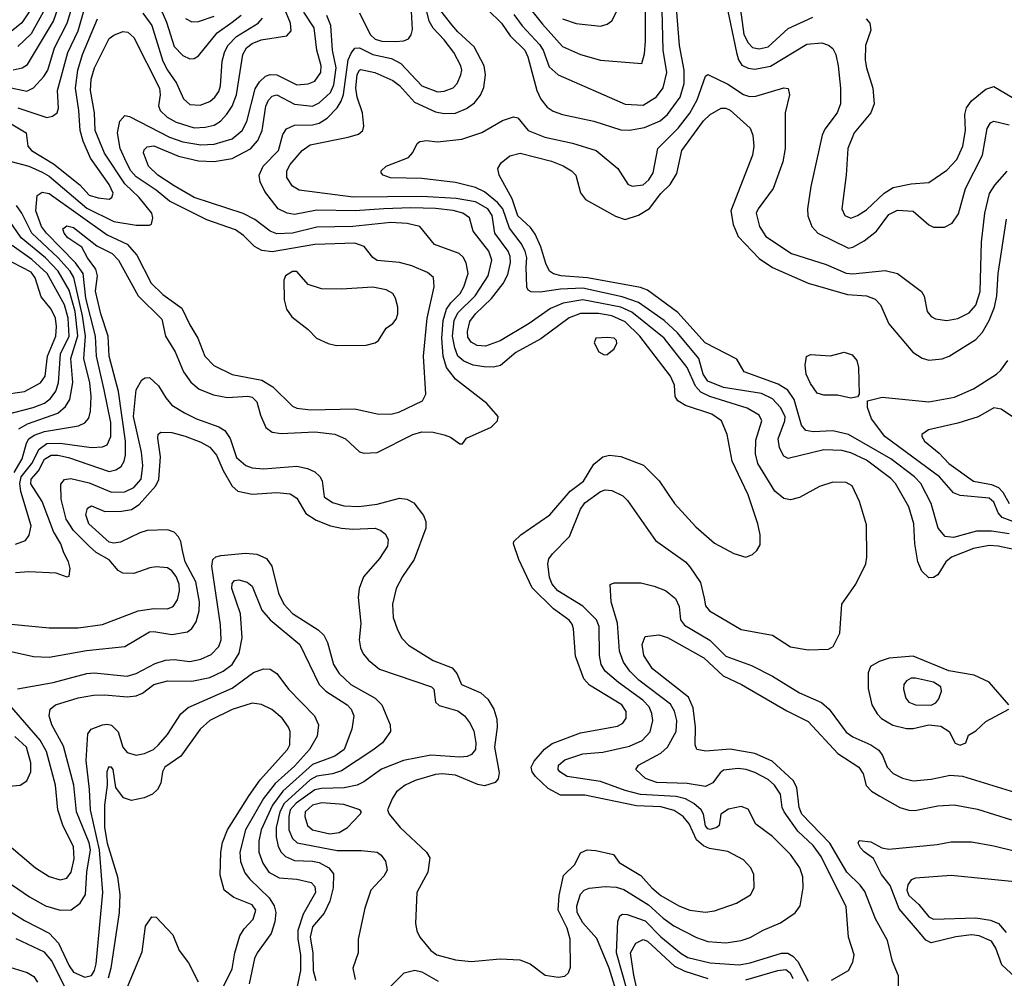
# Model space of a CAD drawing. Extents: x 997028 to 1115134, y 536408 to 618974.
# Tile 312 of 473: x 1033284 to 1037693, y 598770 to 603061. Entities that reach past the tile are written whole.
import ezdxf

# ---------------------------------------------------------------- set-up
doc = ezdxf.new("R2010")
doc.units = 0

msp = doc.modelspace()

# ---------------------------------------------------------------- linework, layer by layer
at = {"layer": '0CON10XD'}
for points in [[(1033255, 602836.1), (1033295, 602845.9), (1033319.2, 602860.8), (1033435.3, 603054.7), (1033521.6, 603305)], [(1033225, 602761.3), (1033315, 602741.2), (1033345, 602756.6), (1033392.5, 602807.5), (1033409.8, 602835), (1033439.3, 602935), (1033496.4, 603045), (1033547.4, 603212.6)], [(1035743.4, 601726.6), (1035617, 601633), (1035505, 601571.6), (1035436.1, 601513.9), (1035405, 601506.4), (1035363.2, 601506.8), (1035315, 601514.8), (1035273.1, 601533.1), (1035245.7, 601555.7), (1035231.7, 601591.7), (1035222.4, 601645), (1035229.3, 601715), (1035245, 601748.7), (1035323, 601825), (1035381.6, 601915), (1035397.1, 601985), (1035384.8, 602024.8), (1035314.4, 602115), (1035297.1, 602175), (1035268.6, 602195), (1035225, 602206.9), (1035145, 602215.7), (1035035, 602219.2), (1034915, 602214.6), (1034785.8, 602205.8), (1034615, 602208.5), (1034515, 602189.5), (1034482, 602195), (1034441.5, 602215), (1034382, 602292), (1034360.4, 602335), (1034356.1, 602365), (1034374.7, 602405), (1034442.6, 602475), (1034462.4, 602547.6), (1034477.7, 602572.2), (1034515, 602588.4), (1034595, 602590.6), (1034625, 602598.5), (1034659.9, 602620.1), (1034705, 602666), (1034723.7, 602696.3), (1034733.5, 602726.5), (1034755, 602881.1), (1034768, 602912), (1034785, 602933.5), (1034805, 602935.4), (1034865.7, 602905.7), (1034947.9, 602887.9), (1034989.7, 602865), (1035085, 602765.8), (1035155, 602738.8), (1035185, 602741.6), (1035225, 602756.2), (1035242.9, 602775), (1035259.7, 602815), (1035263.5, 602835), (1035259.2, 602855), (1035227.3, 602915), (1035185, 602971.6), (1035135, 603022.8), (1035116.7, 603055), (1035079.3, 603209.3)], [(1035511.4, 603185), (1035625, 603041.2), (1035715, 602941.6), (1035795, 602905.3), (1035885, 602880), (1036068.8, 602865), (1036082.1, 602907.9), (1036086.2, 602965), (1036085.6, 603115)], [(1033341.3, 603118.7), (1033292.7, 603047.3), (1033221.6, 602988.4)], [(1033275, 602666), (1033405, 602623.9), (1033431.2, 602628.8), (1033451.9, 602645), (1033457.7, 602665), (1033453.7, 602745), (1033499.5, 602915), (1033545, 603011.2), (1033585, 603147.7)], [(1033895, 603157.9), (1033940.7, 603050.7), (1033975, 602941.1), (1034015, 602900.4), (1034045, 602885.4), (1034065, 602887.3), (1034085, 602899.5), (1034168.3, 603001.7), (1034235, 603050.5), (1034275, 603081.1)], [(1034805, 603091.4), (1034853.2, 602995), (1034875, 602973.3), (1034905, 602964.5), (1034966.7, 602963.3), (1035003.8, 602966.2), (1035025, 602975.5), (1035036.8, 602993.2), (1035042, 603018), (1035037.3, 603125)], [(1035379.4, 603105), (1035440.5, 603045), (1035479.6, 602989.6), (1035545, 602924.7), (1035559, 602895), (1035599.3, 602745), (1035617.7, 602705), (1035645, 602669.5), (1035672, 602652), (1035715, 602636.1), (1035855, 602607.1), (1035975, 602568.7), (1036015, 602566.7), (1036082, 602578), (1036151, 602609), (1036185, 602637.2), (1036241.1, 602715), (1036259.6, 602775), (1036259.2, 602835), (1036238.4, 602945), (1036221.6, 603151.6)], [(1036446.8, 603135), (1036492.9, 602915), (1036501.8, 602881.8), (1036517.9, 602857.9), (1036545, 602843.5), (1036575, 602840.3), (1036645, 602853.9), (1036807.7, 602952.3), (1036875, 602957.3), (1036905, 602947.9), (1036925, 602931.9), (1036938.8, 602905), (1036949.2, 602855), (1036959.1, 602755), (1036959.1, 602685), (1036944.5, 602645), (1036888.5, 602571.5), (1036876.9, 602545), (1036825.9, 602314.1), (1036811.2, 602215), (1036813.1, 602183.1), (1036831.1, 602135), (1036857.8, 602105), (1036995, 602039.2), (1037015, 602042.5), (1037065, 602070.8), (1037120.4, 602115), (1037175, 602188.5), (1037215, 602208.2), (1037285, 602203.9), (1037355, 602143.1), (1037375, 602133.1), (1037425, 602132.9), (1037459.1, 602150.9), (1037488, 602192), (1037519.2, 602305), (1037595.5, 602454.5), (1037615.2, 602574.8), (1037631.2, 602598.8), (1037645, 602606.8), (1037715, 602590)], [(1033265, 600714), (1033309.5, 600730.5), (1033326.8, 600753.2), (1033335.2, 600795), (1033289, 600949), (1033284.1, 600985), (1033290.9, 601015), (1033338.1, 601075), (1033371.3, 601138.7), (1033405, 601163.8), (1033465.6, 601165.6), (1033605, 601146.1), (1033655, 601150), (1033675, 601158.8), (1033691.7, 601195), (1033691.9, 601258.1), (1033662.7, 601405), (1033627.4, 601555), (1033623, 601645), (1033579.2, 601815), (1033567.7, 601925), (1033533.3, 601973.3), (1033403.1, 602105), (1033380.8, 602135), (1033355.7, 602205), (1033362.1, 602275), (1033385, 602289.7), (1033415, 602283.5), (1033675, 602098.8), (1033765.7, 602055.7), (1033807.8, 602007.8), (1033871.9, 601881.9), (1033925, 601830.9), (1034010, 601770), (1034045, 601695.6), (1034082.1, 601635), (1034113.2, 601555), (1034153.6, 601513.6), (1034235, 601472.4), (1034368.1, 601448.1), (1034417.2, 601417.2), (1034505, 601331.2), (1034525, 601322.1), (1034585.3, 601315.3), (1034785, 601320), (1034885, 601297.1), (1034945, 601296.2), (1034982, 601305), (1035086.9, 601355), (1035102.7, 601385), (1035091.9, 601555), (1035108.1, 601725), (1035139.6, 601865), (1035137.2, 601907.2), (1035109.9, 601929.9), (1035039.1, 601959.1), (1034985, 601973.8), (1034885, 601983.1), (1034865, 601996.8), (1034825.9, 602045.9), (1034785, 602060.4), (1034605, 602055.6), (1034415, 602021.6), (1034368.2, 602028.2), (1034335.7, 602045.7), (1034286.2, 602095), (1034250.1, 602120.1), (1034121.1, 602165), (1033955, 602248.4), (1033895, 602297.8), (1033805, 602358.1), (1033781.5, 602385), (1033762, 602422), (1033733.9, 602485), (1033722, 602555), (1033732.5, 602607.5), (1033755, 602632.5), (1033775, 602628.1), (1033955, 602535.5), (1034015, 602515.2), (1034095, 602500.5), (1034155, 602503.7), (1034235, 602528.3), (1034280.6, 602565), (1034301, 602605), (1034338.5, 602751.5), (1034357, 602783), (1034385, 602808.4), (1034405, 602816.2), (1034435, 602814.8), (1034525, 602769.3), (1034576.1, 602773.9), (1034605, 602785.9), (1034632.3, 602825), (1034634.4, 602855), (1034614.4, 602925), (1034602.2, 603025), (1034555.6, 603095.6)], [(1033265, 600586.7), (1033325, 600590.8), (1033445, 600585.7), (1033495, 600567.5), (1033505, 600570), (1033510, 600605), (1033502.9, 600635), (1033481.5, 600675), (1033468.2, 600715), (1033435, 600770), (1033384.9, 600904.9), (1033333.6, 600983.6), (1033334.8, 601005), (1033367.7, 601042.3), (1033395, 601094), (1033425, 601111.9), (1033455, 601112.1), (1033501.8, 601101.8), (1033685, 601039.3), (1033714.3, 601045.7), (1033738.5, 601061.5), (1033751.8, 601085), (1033756.8, 601113.2), (1033757.1, 601175), (1033726.4, 601396.4), (1033684.8, 601555), (1033680.5, 601645), (1033647.5, 601745), (1033623.3, 601846.7), (1033632.7, 601915), (1033624.5, 601944.5), (1033587.3, 601995), (1033562.3, 602042.3), (1033498.7, 602085), (1033482.5, 602105), (1033477.1, 602125), (1033495, 602138.2), (1033525, 602131.2), (1033629, 602049), (1033698.4, 602015), (1033725.7, 601985), (1033813.7, 601825), (1033920.6, 601720.6), (1033937.1, 601645), (1033979.7, 601575), (1034017.5, 601485), (1034049.4, 601439.4), (1034087, 601407), (1034152, 601382), (1034215, 601370.8), (1034305, 601376.2), (1034325, 601371.2), (1034345, 601351.4), (1034361.7, 601291.7), (1034385.3, 601235.3), (1034415, 601215.5), (1034455, 601209.6), (1034605, 601216.6), (1034695, 601205.8), (1034741.9, 601185), (1034805, 601127.5), (1034825, 601121.4), (1034885, 601123.3), (1035044.3, 601205), (1035085, 601215.9), (1035134.6, 601214.6), (1035185, 601202.9), (1035212.7, 601192.7), (1035255, 601162.5), (1035267, 601163), (1035285, 601187.5), (1035395, 601236.7), (1035422.5, 601265), (1035426.7, 601285), (1035375, 601343.3), (1035235, 601451.5), (1035194.5, 601504.5), (1035179.5, 601555), (1035174.1, 601635), (1035180.6, 601715), (1035194.7, 601765.3), (1035215, 601794.3), (1035256.4, 601835), (1035272.7, 601865), (1035291.8, 601925), (1035282.5, 601972.5), (1035268.8, 601998.8), (1035251.1, 602015), (1035141.8, 602055), (1035074.8, 602134.8), (1035019.4, 602149.4), (1034945, 602154), (1034775, 602135.9), (1034615, 602132.9), (1034505, 602105.2), (1034435, 602102.7), (1034405, 602114.3), (1034336.9, 602166.9), (1034285, 602194.3), (1034065, 602265.6), (1033975, 602317.7), (1033901.6, 602365), (1033860.3, 602405), (1033838.4, 602465), (1033841.7, 602478.3), (1033855, 602491.6), (1033885, 602496.4), (1033995, 602449.6), (1034085, 602428.9), (1034155, 602426), (1034235, 602439.8), (1034316.5, 602483.5), (1034350.2, 602519.8), (1034370, 602565), (1034385.7, 602674.3), (1034398.4, 602701.6), (1034415, 602719.3), (1034435, 602725.3), (1034515, 602683.4), (1034595, 602673.8), (1034625, 602689.5), (1034674.8, 602735), (1034690.7, 602769.3), (1034700.4, 602845), (1034684.8, 602925.2), (1034677.1, 603035), (1034659.3, 603079.3)], [(1033388.8, 603095), (1033335, 602998.2), (1033275, 602941.4)], [(1033818.4, 602265), (1033755, 602326.5), (1033663.3, 602463.3), (1033621.6, 602565), (1033618.8, 602645), (1033600.2, 602745), (1033603.5, 602795), (1033618.1, 602845), (1033685, 602976.5), (1033705, 602991.8), (1033745, 603007.7), (1033767.5, 603005), (1033795, 602981.1), (1033909.8, 602755), (1033912.6, 602725), (1033905.3, 602675.3), (1033912.5, 602655), (1033943.9, 602625), (1033985, 602602.5), (1034065, 602577.2), (1034115, 602579.7), (1034155, 602589.4), (1034182.9, 602607.1), (1034211.7, 602638.3), (1034235.5, 602674.5), (1034254.7, 602724.7), (1034283.3, 602905), (1034299.3, 602935), (1034325, 602955.2), (1034365, 602970.5), (1034480.5, 602989.5), (1034498.9, 603011.1), (1034496.9, 603045), (1034467.7, 603115)], [(1033835, 603090), (1033875.6, 603035), (1033925.4, 602875.4), (1033945, 602836), (1033986.6, 602776.5), (1034017.1, 602707.1), (1034045, 602681.9), (1034091.2, 602678.8), (1034135, 602695.3), (1034157.8, 602715), (1034175, 602740.5), (1034182.6, 602765), (1034190.8, 602875), (1034200.6, 602915), (1034216.1, 602945), (1034254.6, 602985.4), (1034351.2, 603045), (1034371.6, 603068.4)], [(1034026.8, 603066.8), (1034055, 603051.8), (1034085, 603053.7), (1034155, 603077)], [(1036348, 600472), (1036355, 600437.5), (1036373.1, 600415), (1036515, 600330.9), (1036655, 600305.6), (1036735, 600254.4), (1036815, 600240), (1036905, 600243.8), (1036926.7, 600255), (1036956, 600315), (1036965.7, 600445), (1037028, 600535), (1037072, 600625), (1037077.5, 600655), (1037075, 600800), (1037044.2, 600905), (1037011.2, 600975), (1036985, 600990), (1036925, 600991.2), (1036865, 600972), (1036775, 600923.1), (1036735, 600912.5), (1036705, 600917.5), (1036665, 600951.4), (1036588.2, 601075), (1036578, 601118), (1036579.8, 601179.8), (1036606.1, 601265), (1036595, 601291.2), (1036541.7, 601321.7), (1036373.9, 601373.9), (1036333.5, 601393.5), (1036310.4, 601420.4), (1036272.9, 601505), (1036169.6, 601635), (1036025, 601751.4), (1035975.4, 601775), (1035805, 601807.8), (1035717.6, 601792.4), (1035661.2, 601768.8), (1035565, 601701), (1035435, 601624.2), (1035370.1, 601599.9), (1035332.4, 601602.4), (1035305, 601618.4), (1035290.6, 601640.6), (1035289, 601665), (1035299.4, 601710.6), (1035324.3, 601745), (1035397, 601813), (1035449, 601881), (1035469.9, 601920.1), (1035481.3, 601975), (1035480.6, 602000.6), (1035470.8, 602025), (1035411.5, 602105), (1035399.8, 602185), (1035380.2, 602215), (1035325, 602246), (1035238.8, 602261.2), (1035085, 602269.4), (1034777.5, 602267.5), (1034535, 602297.7), (1034505, 602315.5), (1034480.3, 602355), (1034480, 602385), (1034495, 602413.1), (1034548.8, 602475), (1034585, 602501.2), (1034754.8, 602535.2), (1034800.5, 602549.5), (1034820.6, 602565), (1034824.5, 602585), (1034818.2, 602645), (1034794.5, 602714.5), (1034789.3, 602755), (1034795, 602815.7), (1034804.7, 602835), (1034812, 602838), (1034873.8, 602825), (1034955, 602788.9), (1034985, 602766.9), (1035051.8, 602691.8), (1035145, 602649), (1035185, 602641.4), (1035235, 602642.2), (1035285, 602663.3), (1035320.7, 602689.3), (1035347.3, 602722.7), (1035362.5, 602757.5), (1035369.5, 602815), (1035364.2, 602855), (1035319.1, 602939.1), (1035245, 603006.5), (1035218.4, 603038.4), (1035159.4, 603115)], [(1035496.9, 603085), (1035533.1, 603033.1), (1035610.9, 602950.9), (1035627.4, 602925), (1035655, 602850.6), (1035695, 602813.9), (1035995, 602682.9), (1036075, 602677.9), (1036135, 602716.1), (1036165, 602755.6), (1036181.3, 602825), (1036164.4, 602925), (1036160.5, 603105)], [(1035715, 603064.7), (1035775, 603044), (1035885, 603032.5), (1035915, 603041.1), (1035934.6, 603055.4), (1035960.9, 603105)], [(1036511.1, 603105), (1036526.9, 602995), (1036545, 602956.9), (1036565, 602936.7), (1036595, 602930.3), (1036635, 602939.2), (1036725, 603021.6), (1036835, 603071.8)], [(1033245, 602594.8), (1033312.5, 602555), (1033320.9, 602495), (1033336.2, 602475), (1033435.6, 602415.6), (1033552.7, 602322.7), (1033595, 602276.2), (1033635, 602263.3), (1033685, 602257.2), (1033696.8, 602265), (1033702.6, 602285), (1033685, 602323.8), (1033601, 602441), (1033567.4, 602517.4), (1033554.2, 602565), (1033548.6, 602655), (1033533.2, 602755), (1033544.2, 602835), (1033565.1, 602904.9), (1033632.9, 603065)], [(1037073.3, 603065), (1037090.5, 603045), (1037094.5, 603015), (1037070.8, 602945), (1037070.1, 602880.1), (1037075.4, 602845), (1037103.8, 602755), (1037109.5, 602685), (1037094.5, 602645), (1037020, 602555), (1036992.2, 602485), (1036984.6, 602365), (1036964.6, 602215), (1036978.5, 602185), (1037005, 602173.4), (1037035.7, 602185), (1037075, 602209.6), (1037155, 602284), (1037195, 602310.4), (1037275, 602326.9), (1037355, 602332.7), (1037435, 602387.5), (1037479.3, 602435), (1037506.9, 602495), (1037518.9, 602565), (1037516.2, 602636.2), (1037523.6, 602666.4), (1037545, 602697.8), (1037609.6, 602750.4), (1037645, 602762.1), (1037910.9, 602605)], [(1037735, 600689.4), (1037665, 600705.2), (1037625, 600707.6), (1037555, 600694.8), (1037455.5, 600655), (1037430.3, 600635), (1037395, 600576.7), (1037375, 600564.5), (1037355, 600563.5), (1037322.9, 600592.9), (1037304.8, 600634.8), (1037291.6, 600715), (1037286.9, 600805), (1037265, 600880.8), (1037205.3, 600985), (1037185, 601008.1), (1037075, 601089.1), (1037005, 601122.9), (1036965, 601132.9), (1036885, 601136), (1036725, 601096.9), (1036705, 601108.2), (1036685.7, 601145), (1036680.6, 601185), (1036709.4, 601265), (1036711.3, 601285), (1036691.1, 601325), (1036654, 601364), (1036605, 601387.4), (1036435, 601415.1), (1036365, 601443.6), (1036343.9, 601475), (1036324, 601545), (1036229, 601659), (1036170.2, 601715), (1036055.3, 601795.3), (1035981, 601821), (1035805, 601859), (1035705.7, 601854.3), (1035615, 601842.1), (1035573.7, 601843.7), (1035561.1, 601851.1), (1035554.6, 601864.6), (1035552.2, 601955), (1035554.5, 601995), (1035547.3, 602025), (1035529.7, 602059.7), (1035477.4, 602127.4), (1035447.6, 602215), (1035423.6, 602243.6), (1035365, 602291), (1035325, 602310.6), (1035235, 602332.4), (1035085, 602350.6), (1034943.5, 602353.5), (1034911.2, 602365), (1034902, 602375), (1034902, 602385), (1034924, 602405), (1035024, 602445), (1035043.6, 602466.4), (1035063.1, 602506.9), (1035075, 602516), (1035105, 602520.6), (1035155.3, 602514.7), (1035263.4, 602526.6), (1035353.4, 602556.6), (1035445, 602610.6), (1035495, 602626.2), (1035515, 602621.2), (1035561.1, 602565), (1035635.3, 602534.7), (1035758.8, 602508.8), (1035865.7, 602475.7), (1035962.5, 602395), (1036006.2, 602325), (1036025.6, 602315.6), (1036075, 602322.7), (1036100.8, 602345), (1036120.2, 602375), (1036141.4, 602485), (1036231.8, 602575), (1036285, 602642.8), (1036317.7, 602702.3), (1036355, 602808), (1036365, 602816), (1036455, 602772.9), (1036525, 602726.5), (1036552.2, 602717.8), (1036580.5, 602719.5), (1036705.9, 602755.9), (1036725, 602753.3), (1036730.8, 602725), (1036711.1, 602645), (1036711.2, 602485), (1036701.2, 602425), (1036657.1, 602305), (1036590, 602215), (1036581.8, 602195), (1036596.1, 602135), (1036625, 602091.1), (1036739.4, 602015), (1036894.3, 601965), (1036985, 601926.8), (1037015, 601923.2), (1037159.1, 601939.1), (1037215, 601925.6), (1037321.9, 601845), (1037333.7, 601823.7), (1037346.7, 601755), (1037365, 601733.1), (1037385, 601721.8), (1037435, 601714.6), (1037485, 601723.2), (1037535, 601748.5), (1037565, 601782.7), (1037584.4, 601845), (1037591.1, 602065), (1037604.8, 602195), (1037626.5, 602283.5), (1037649.5, 602320.5), (1037705, 602383.3)], [(1037715, 600759.9), (1037635, 600771.8), (1037568, 600772), (1037465, 600743), (1037427.7, 600747.7), (1037396.8, 600785), (1037364.7, 600895), (1037319.2, 600985), (1037291.1, 601015), (1037185, 601095.2), (1036995, 601204.8), (1036925, 601220.2), (1036836.3, 601216.3), (1036803.1, 601223.1), (1036785, 601246.9), (1036751.8, 601361.8), (1036723.6, 601403.6), (1036679.5, 601429.5), (1036528, 601485), (1036495, 601541.2), (1036353.1, 601615), (1036231.1, 601751.1), (1036095, 601850.2), (1036063, 601863), (1035825.9, 601905.9), (1035708.8, 601915), (1035674, 601924), (1035655.9, 601935.9), (1035639.5, 601969.5), (1035617.7, 602045), (1035591.3, 602101.3), (1035570.5, 602130.5), (1035513.7, 602183.7), (1035488.9, 602258.9), (1035430.5, 602365), (1035424.3, 602395), (1035438.9, 602421.1), (1035478.9, 602451.1), (1035525, 602464), (1035665, 602427.9), (1035716.9, 602406.9), (1035754.4, 602385), (1035774.7, 602364.7), (1035795, 602286), (1035816.8, 602256.8), (1035951.7, 602181.7), (1035995, 602166.4), (1036055, 602186.2), (1036103.6, 602216.4), (1036155, 602283.8), (1036196, 602324), (1036226.6, 602373.4), (1036248.4, 602475), (1036345, 602608.8), (1036375, 602636.6), (1036425, 602664.7), (1036445, 602665.9), (1036465, 602656), (1036554.7, 602575), (1036565.8, 602545), (1036571.3, 602495), (1036564.6, 602455), (1036468.4, 602205), (1036477.9, 602145), (1036500.5, 602090.5), (1036595, 601991.8), (1036655, 601951.9), (1036815, 601882.2), (1036991, 601831), (1037075, 601825.9), (1037115, 601809.6), (1037137.5, 601785), (1037175, 601700.5), (1037283.3, 601573.3), (1037325, 601545.7), (1037355, 601536.9), (1037415, 601543.5), (1037445, 601554.5), (1037565, 601629.6), (1037595, 601662.7), (1037624.8, 601715), (1037647.9, 601775), (1037659.5, 601825), (1037665.3, 601925), (1037701.7, 602168.3)], [(1033222.5, 602432.5), (1033325, 602405.5), (1033385, 602378.5), (1033415, 602360.2), (1033585, 602218.2), (1033705, 602157.6), (1033805, 602140.8), (1033865, 602141.2), (1033874, 602146), (1033880, 602175), (1033875.5, 602195), (1033818.4, 602265)], [(1033259.7, 601035), (1033295.5, 601095), (1033314.1, 601165), (1033325, 601185.3), (1033348.9, 601201.1), (1033395, 601217.7), (1033546.9, 601243.1), (1033575, 601256.9), (1033592.9, 601277.1), (1033601.2, 601308.8), (1033604, 601375), (1033597.7, 601435), (1033571.3, 601545), (1033578.5, 601645), (1033565.1, 601735), (1033526.7, 601906.7), (1033509.3, 601935), (1033455, 601996.6), (1033338.3, 602105), (1033294, 602195), (1033269, 602229)], [(1033280.2, 601229.8), (1033318.3, 601251.7), (1033455, 601299.8), (1033489.5, 601330.5), (1033508.6, 601361.4), (1033522.4, 601437.6), (1033513, 601545), (1033543.4, 601646.6), (1033531.5, 601755), (1033505, 601850.5), (1033455.5, 601935.5), (1033400, 601995), (1033289.7, 602085), (1033235, 602165.3)], [(1033217.7, 601292.3), (1033344.6, 601325.4), (1033395.1, 601344.9), (1033422.4, 601365), (1033445, 601398.9), (1033457.8, 601435), (1033466.6, 601565), (1033504.6, 601645), (1033501.1, 601725), (1033484, 601785), (1033407, 601925), (1033338, 601988), (1033250.1, 602050.1)], [(1033202.1, 601382.1), (1033305, 601396.4), (1033377.3, 601435), (1033397.7, 601465), (1033407.6, 601555), (1033445.2, 601645), (1033448.3, 601688.3), (1033443.6, 601725), (1033425.2, 601765), (1033380.6, 601820.6), (1033352.8, 601905), (1033335, 601930.7), (1033214.2, 601994.2)], [(1034702.3, 601602.3), (1034835, 601604.2), (1034875, 601614.3), (1034890, 601625), (1034925, 601680), (1034955, 601701.2), (1034969.3, 601720.7), (1034976.7, 601745), (1034976.7, 601775), (1034967.1, 601815), (1034955, 601835.7), (1034925, 601852.5), (1034865, 601863.8), (1034725, 601855.5), (1034635, 601857.1), (1034576, 601876), (1034525, 601934.4), (1034505, 601934.5), (1034474.3, 601915), (1034467.1, 601895), (1034467.3, 601807.3), (1034478, 601765), (1034501.7, 601731.7), (1034575, 601673.8), (1034613.3, 601635), (1034665, 601611.2), (1034702.3, 601602.3)], [(1033245, 600355.4), (1033415, 600339.1), (1033545, 600339.2), (1033655, 600354.7), (1033815, 600415.3), (1033885, 600425.3), (1033945, 600424.7), (1033970.9, 600435), (1033990.3, 600465), (1033999.6, 600505), (1033998.3, 600535), (1033985, 600568.2), (1033965, 600594.7), (1033945, 600607.6), (1033895, 600612.4), (1033867, 600607), (1033795, 600582), (1033745, 600583.6), (1033725, 600595.4), (1033685, 600643.1), (1033626.9, 600676.9), (1033594.3, 600704.3), (1033524.3, 600775), (1033492.4, 600825), (1033469, 600915), (1033467.5, 600982.5), (1033485, 601003.3), (1033512.8, 601007.2), (1033595, 600988.1), (1033695, 600946.5), (1033755, 600947.1), (1033795, 600966.5), (1033827, 601005), (1033834.8, 601065.2), (1033828.5, 601125), (1033793.3, 601285), (1033805.3, 601405), (1033831.3, 601448.7), (1033845, 601458), (1033865, 601460), (1033905, 601422.7), (1033937.9, 601367.9), (1033965, 601335.9), (1034021.9, 601301.9), (1034075, 601274.7), (1034175, 601239.1), (1034202, 601222), (1034226.6, 601186.6), (1034255, 601101.9), (1034296.4, 601066.4), (1034325, 601055.8), (1034375, 601051.4), (1034525, 601062.3), (1034572.4, 601052.4), (1034605, 601036.9), (1034627, 601017), (1034637.4, 600997.4), (1034647.8, 600925), (1034685, 600899.6), (1034735, 600885.9), (1034802.6, 600882.6), (1034885, 600892.6), (1034985, 600919.2), (1035016.7, 600915), (1035049.1, 600899.1), (1035091.7, 600841.7), (1035101.9, 600815), (1035101.9, 600785), (1035049.6, 600645), (1034998.3, 600568.3), (1034969.5, 600515), (1034952.5, 600445), (1034956.5, 600385), (1034975, 600330), (1034995, 600292.5), (1035025, 600261.5), (1035135, 600193.2), (1035219.5, 600159.5), (1035241.4, 600135), (1035261.9, 600085), (1035348, 600048), (1035380.1, 600020.1), (1035406.9, 599975), (1035420.4, 599930.4), (1035421.6, 599895), (1035410.2, 599805), (1035430.7, 599689.3), (1035426.6, 599663.4), (1035413.5, 599646.5), (1035365, 599631.8), (1035335, 599638.4), (1035235, 599679.4), (1035175, 599686.1), (1035145, 599683.3), (1035055, 599656.4), (1035010, 599635), (1034970.6, 599605), (1034953.8, 599576.2), (1034930.8, 599525), (1034937.5, 599505), (1034986.9, 599445), (1035106, 599335), (1035119.7, 599309.7), (1035111.1, 599245), (1035062.5, 599155), (1035056.2, 599015), (1035062.1, 598982.1), (1035075.5, 598955), (1035125, 598895.5), (1035152.2, 598875), (1035235, 598852.3), (1035305, 598846.1), (1035435, 598857), (1035523, 598853), (1035569.4, 598835), (1035636, 598785), (1035694.5, 598775.5), (1035725, 598780), (1035741.4, 598795), (1035749.4, 598820.6), (1035748.3, 598945), (1035735, 598994.5), (1035695.3, 599075), (1035699.3, 599140.7), (1035718.8, 599231.2), (1035769.8, 599280.2), (1035795, 599332.5), (1035825, 599345.5), (1035863, 599343), (1035942.5, 599325), (1035968.3, 599288.3), (1036065, 599230.4), (1036114.7, 599175), (1036155, 599140.7), (1036235, 599094.3), (1036285, 599075.3), (1036355, 599066.2), (1036395, 599072.1), (1036493.9, 599106.1), (1036556.2, 599143.8), (1036572.9, 599175), (1036571.4, 599235), (1036556.9, 599265), (1036525, 599300), (1036455, 599337.7), (1036371.9, 599351.9), (1036345, 599362.6), (1036315, 599390.7), (1036281.7, 599461.7), (1036255, 599495.3), (1036215, 599521.6), (1036155, 599537.6), (1036045, 599541.8), (1035815, 599589.8), (1035705, 599589.5), (1035650.4, 599620.4), (1035593.4, 599673.4), (1035578.1, 599695), (1035574.4, 599715), (1035588.1, 599741.9), (1035633.8, 599796.2), (1035668.6, 599821.4), (1035795, 599868.8), (1035961.1, 599898.9), (1035985, 599912.2), (1035998.8, 599935), (1035998.9, 599965), (1035980.4, 599995), (1035835, 600082.9), (1035810.2, 600110.3), (1035772.4, 600212.4), (1035763.4, 600335), (1035757.8, 600355), (1035743.5, 600373.5), (1035674.2, 600424.2), (1035578.5, 600518.5), (1035518.5, 600645), (1035494.2, 600715), (1035495.8, 600725), (1035527.1, 600755), (1035656.9, 600845), (1035748.6, 600951.4), (1035808.6, 600995), (1035855, 601071.8), (1035895, 601104.6), (1035925, 601111.8), (1035975, 601106.5), (1036076.9, 601066.9), (1036147.4, 600997.4), (1036215.3, 600895.3), (1036310.6, 600790.6), (1036395, 600717.5), (1036481.7, 600671.7), (1036535, 600655.8), (1036565, 600668), (1036584.5, 600685.5), (1036598.7, 600711.3), (1036599.5, 600755), (1036589.6, 600805), (1036545.5, 600934.5), (1036474.1, 601085), (1036451.1, 601205), (1036426.4, 601265), (1036383.5, 601295), (1036264.8, 601334.8), (1036230.5, 601355), (1036218.2, 601375), (1036215.4, 601425), (1036198.5, 601465), (1036061, 601645), (1035995, 601708.1), (1035935.5, 601735), (1035875, 601746.6), (1035795, 601746.2), (1035743.4, 601726.6)], [(1035900.7, 601560.7), (1035915, 601563.3), (1035945, 601587.5), (1035957, 601613), (1035956, 601625), (1035945, 601635.5), (1035915, 601638.9), (1035863.3, 601635), (1035856.2, 601615), (1035876.7, 601575), (1035900.7, 601560.7)], [(1037005, 601366.7), (1036945, 601380), (1036885, 601380), (1036855, 601390), (1036825, 601433.3), (1036806, 601475), (1036801.2, 601515), (1036807, 601553), (1036825, 601562.5), (1036913.9, 601556.1), (1036975, 601572.5), (1037011.7, 601561.7), (1037032, 601535), (1037040, 601505), (1037042.5, 601385), (1037035, 601372.5), (1037005, 601366.7)], [(1037843.2, 600773.2), (1037683.5, 600833.5), (1037664.5, 600854.5), (1037645, 600902.1), (1037625, 600918.9), (1037495, 600931.6), (1037465, 600943.8), (1037402.9, 601015), (1037157.5, 601195), (1037097.8, 601275), (1037080, 601325), (1037080, 601355), (1037145, 601372), (1037355, 601350.9), (1037468.8, 601371.2), (1037555, 601408.5), (1037657.1, 601475), (1037677.7, 601492.3), (1037708.6, 601535)], [(1037834, 601214), (1037678.6, 601318.6), (1037645, 601324.5), (1037575.8, 601284.2), (1037485, 601254.6), (1037353.8, 601225), (1037323.1, 601205), (1037322.5, 601195), (1037334.5, 601175), (1037401, 601121), (1037444.7, 601075), (1037555, 600996.1), (1037635, 600980.2), (1037666.6, 600966.6), (1037686.6, 600946.6), (1037715, 600896.3)], [(1033245, 600233.5), (1033345, 600210.4), (1033415, 600207.5), (1033582.9, 600237.1), (1033754, 600256), (1033865, 600320.8), (1033885, 600322.5), (1033965, 600308.7), (1034035, 600321.5), (1034055, 600335.6), (1034073.8, 600366.2), (1034087.6, 600415), (1034089.4, 600455), (1034072.4, 600545), (1034024.4, 600635), (1034012.8, 600685), (1034005.8, 600725), (1033995, 600747.1), (1033975, 600767.4), (1033945, 600777.9), (1033854.8, 600775.2), (1033821.1, 600765), (1033735, 600722.9), (1033705, 600718.8), (1033685, 600723.2), (1033594.1, 600805), (1033580, 600845), (1033586.9, 600875), (1033605, 600884.5), (1033665, 600860.3), (1033738.9, 600861.1), (1033785, 600869.3), (1033818.8, 600891.2), (1033893.6, 600975), (1033907.4, 601002.6), (1033914.8, 601104.7), (1033902.2, 601187.8), (1033904.1, 601205.9), (1033915.8, 601214.2), (1033965, 601214), (1034025, 601196.4), (1034095, 601170.6), (1034135, 601147.2), (1034165, 601112.1), (1034195, 601042.9), (1034235, 600972.9), (1034260.5, 600950.5), (1034325, 600937.2), (1034435, 600944.7), (1034495, 600938.2), (1034525, 600918.8), (1034565, 600850.4), (1034611.7, 600821.7), (1034675, 600795.9), (1034725, 600785.3), (1034775, 600780), (1034875, 600784.6), (1034901.4, 600775), (1034919.6, 600759.6), (1034933.8, 600735), (1034930.4, 600705), (1034895, 600650), (1034822.7, 600567.3), (1034803.5, 600515), (1034798.8, 600475), (1034811.7, 600358.3), (1034803.8, 600285), (1034809.1, 600249.1), (1034822.3, 600222.3), (1034845.6, 600195), (1034895, 600153.5), (1035128, 600075), (1035137.5, 600065), (1035145.7, 600005.7), (1035161.7, 599991.7), (1035245, 599967.5), (1035274.8, 599944.8), (1035298.5, 599915), (1035317.3, 599877.3), (1035326.5, 599825), (1035324.6, 599795), (1035307.4, 599772.6), (1035286.8, 599763.2), (1035255, 599760.2), (1035125, 599769.1), (1035002.5, 599745), (1034904, 599706), (1034825, 599649.1), (1034795.2, 599634.8), (1034736.6, 599623.4), (1034635, 599620.3), (1034605, 599613.3), (1034521.4, 599555), (1034495.4, 599525), (1034488.4, 599495), (1034489, 599435), (1034505, 599396.7), (1034526.5, 599376.5), (1034705, 599342.6), (1034815, 599342.9), (1034884.6, 599334.6), (1034902.2, 599322.2), (1034921.9, 599295), (1034928.9, 599255), (1034915, 599227.1), (1034856.7, 599165), (1034829.4, 599085), (1034800, 598945), (1034798.8, 598885), (1034775.8, 598815), (1034785.8, 598765)], [(1036010.3, 598535), (1035923.9, 598815), (1035868.6, 598948.6), (1035805, 599018.9), (1035780.6, 599065), (1035778.4, 599095), (1035795, 599147.5), (1035810.9, 599165), (1035834, 599174), (1035905, 599181.7), (1035955, 599177.9), (1035988.3, 599168.3), (1036099.4, 599099.4), (1036165, 599038.8), (1036212.9, 599005), (1036315, 598952.4), (1036365, 598934.7), (1036445, 598929.1), (1036515, 598939.6), (1036555, 598953.2), (1036613.5, 598986.5), (1036690.9, 599019.1), (1036756, 599064), (1036777.8, 599095), (1036792.5, 599175), (1036790, 599225), (1036777.3, 599265), (1036735, 599324.4), (1036655, 599404.5), (1036579.6, 599459.6), (1036545, 599526.9), (1036515, 599540), (1036457, 599527), (1036423.8, 599505), (1036416.2, 599455), (1036406, 599445), (1036375, 599436.2), (1036365, 599439.2), (1036355, 599452.9), (1036345.4, 599505), (1036334.7, 599525), (1036302.9, 599552.9), (1036264.3, 599574.3), (1036223.8, 599583.8), (1036062.9, 599592.9), (1035995, 599610.9), (1035885, 599651.7), (1035735, 599673.8), (1035701.6, 599695), (1035695.2, 599705.2), (1035695.9, 599725), (1035725, 599748.5), (1035805, 599774.8), (1035895, 599783.2), (1036015, 599808.8), (1036070.9, 599835), (1036107, 599873), (1036118.4, 599925), (1036114.3, 599955), (1036101.8, 599985), (1036073.8, 600015), (1035964.9, 600094.9), (1035905.9, 600145), (1035886.8, 600175), (1035879.5, 600215), (1035878.2, 600345), (1035867.1, 600375), (1035805.5, 600435.5), (1035692.7, 600505), (1035668.3, 600535), (1035656.6, 600565), (1035649.1, 600625), (1035652.8, 600647.2), (1035669, 600671), (1035745, 600747.8), (1035795, 600870.6), (1035815, 600897.9), (1035885, 600950), (1035905, 600957.3), (1035935, 600954.5), (1035985, 600929.5), (1036005, 600909.4), (1036130.2, 600730.2), (1036264.6, 600634.6), (1036285, 600612.5), (1036331.7, 600541.7), (1036348, 600472)], [(1033274.5, 600065.5), (1033434, 600094), (1033585, 600134.8), (1033617, 600137), (1033765, 600123.4), (1033805, 600134.8), (1033890.1, 600179.9), (1033936.1, 600193.9), (1033975, 600197.1), (1034045, 600187.9), (1034095, 600198.6), (1034140.7, 600219.3), (1034175, 600255.6), (1034185.8, 600285), (1034182.2, 600352.2), (1034144.6, 600615), (1034148.1, 600645), (1034162.4, 600657.6), (1034185, 600663.6), (1034295, 600673.3), (1034345, 600668.5), (1034389.2, 600649.2), (1034412.7, 600615), (1034442.5, 600495), (1034466, 600445), (1034505, 600402.8), (1034620, 600330), (1034645.8, 600305.8), (1034662.7, 600272.8), (1034688.8, 600175), (1034715, 600134.6), (1034766.2, 600085), (1034875.4, 600025), (1034905.7, 599995), (1034942.9, 599905), (1034944.5, 599875), (1034907.8, 599825), (1034865, 599791.8), (1034725, 599698.5), (1034685, 599685.5), (1034615, 599675.7), (1034585, 599659), (1034467.8, 599552.2), (1034448.2, 599515), (1034432.8, 599445), (1034432.9, 599402.9), (1034441, 599361), (1034454.2, 599335), (1034473.9, 599315), (1034515, 599297.1), (1034595, 599295.2), (1034625, 599288.3), (1034668.2, 599265), (1034688.5, 599238.5), (1034687.1, 599175), (1034672.3, 599115), (1034647.4, 599062.6), (1034595, 599000.8), (1034584.3, 598955), (1034596, 598885), (1034598.5, 598805), (1034609.9, 598759.9)], [(1033479.8, 599809.8), (1033428.4, 599905), (1033415.5, 599944.5), (1033420, 599975), (1033444.2, 599995), (1033545, 600026.2), (1033615, 600037.4), (1033665, 600039.5), (1033765, 600030.7), (1033805, 600035.3), (1033833.6, 600046.4), (1033884.4, 600085), (1033945, 600102.4), (1034055, 600099.8), (1034135, 600116.1), (1034195.4, 600144.6), (1034234.5, 600175.5), (1034266.1, 600225), (1034279.8, 600295), (1034272.4, 600402.4), (1034233.2, 600515), (1034235, 600538), (1034245, 600551.5), (1034265, 600553.6), (1034303, 600543), (1034325, 600525.6), (1034368.6, 600418.6), (1034404.8, 600374.8), (1034538, 600265), (1034625.3, 600085), (1034655, 600055.9), (1034749.5, 599995), (1034768.5, 599975), (1034779.5, 599945), (1034770.9, 599885), (1034736.4, 599795), (1034695, 599764.4), (1034595, 599727.3), (1034462.6, 599607.4), (1034415.1, 599545), (1034364.3, 599434.3), (1034354.8, 599384.8), (1034354.3, 599335), (1034372.7, 599285), (1034399.7, 599245), (1034445, 599219.5), (1034525, 599214.2), (1034588.8, 599198.8), (1034605, 599180.6), (1034608, 599155), (1034552.7, 599057.3), (1034529.4, 598985), (1034529.2, 598945), (1034540.6, 598875), (1034540.7, 598805), (1034520.4, 598705)], [(1036918.1, 598761.9), (1036995.6, 598805), (1037015, 598843.3), (1037020.9, 598875), (1036994.6, 598955), (1036985, 599090), (1036872.5, 599315), (1036836.1, 599365), (1036768.5, 599428.5), (1036706.9, 599515), (1036697.8, 599535), (1036690.7, 599595), (1036664.1, 599635), (1036635, 599659.7), (1036575, 599690.9), (1036536.2, 599705), (1036500.5, 599709.5), (1036435, 599701.8), (1036419.8, 599690.2), (1036386.9, 599645), (1036355, 599629.6), (1036272.7, 599642.7), (1036137.3, 599647.3), (1036085.6, 599665), (1036043.3, 599705), (1036054.3, 599725), (1036155, 599778.7), (1036185, 599804.7), (1036223.1, 599875), (1036226.3, 599925), (1036216.3, 599966.3), (1036197.8, 599997.8), (1036055.8, 600105), (1036015.2, 600145), (1035987.3, 600185), (1035970.2, 600235), (1035960.7, 600360.7), (1035932.9, 600455), (1035927, 600533), (1035945, 600541.2), (1036065, 600540.4), (1036125.2, 600525.3), (1036175.6, 600505.6), (1036219.7, 600469.7), (1036237.2, 600435), (1036242.5, 600375), (1036260.3, 600350.3), (1036373.4, 600283.5), (1036445, 600211.9), (1036561, 600171), (1036655, 600122.8), (1036775, 600047.8), (1036874.3, 600004.3), (1036907.9, 599975), (1036985, 599871.6), (1037015, 599851.2), (1037095.6, 599815), (1037130.9, 599790.9), (1037147.2, 599767.2), (1037167.8, 599715), (1037195, 599686.6), (1037236.8, 599666.8), (1037285, 599654.1), (1037365, 599662), (1037449.8, 599679.8)], [(1037218.8, 598735), (1037218.8, 598781.2), (1037191.2, 598845), (1037168.9, 598938.9), (1037115.8, 599035.8), (1037068.5, 599158.5), (1037047.3, 599187.3), (1036987.4, 599245), (1036911.5, 599375), (1036785.6, 599505), (1036773.3, 599535), (1036763.2, 599625), (1036747.2, 599655), (1036653, 599743), (1036575, 599776.7), (1036464.7, 599795.3), (1036356.6, 599786.6), (1036316, 599795), (1036308.5, 599815), (1036309.3, 599895), (1036299.6, 599980.4), (1036278, 600028), (1036116.8, 600155), (1036078.9, 600215), (1036070.4, 600265), (1036085, 600300), (1036145, 600307.3), (1036185, 600295.8), (1036347.7, 600205), (1036434, 600124), (1036515.9, 600085.9), (1036718, 599968), (1036815, 599919.7), (1036947.2, 599777.2), (1037040.6, 599715), (1037060.6, 599685), (1037073.9, 599633.9), (1037098.3, 599608.3), (1037135, 599585.4), (1037225.3, 599535.3), (1037265, 599522.7), (1037291.7, 599521.7), (1037395, 599542.4), (1037467.4, 599547.4), (1037573, 599527), (1037725, 599480.4)], [(1037712.5, 599995), (1037625.4, 600095.4), (1037557.2, 600127.2), (1037444, 600146), (1037285, 600211.6), (1037176.3, 600203.7), (1037132.1, 600187.9), (1037094.1, 600165.9), (1037082.3, 600137.7), (1037082.3, 600067.7), (1037100, 599995), (1037123.6, 599953.6), (1037142.9, 599932.9), (1037193.8, 599903.8), (1037255, 599888.4), (1037285, 599888.4), (1037355, 599905.2), (1037409, 599899), (1037446, 599875), (1037473, 599823), (1037495, 599814)], [(1033185, 599103.8), (1033305, 599029.8), (1033415, 598972.5), (1033457.8, 598927.8), (1033505, 598826.5), (1033525, 598798), (1033575, 598775.7), (1033605, 598782.6), (1033618.9, 598805), (1033625.5, 598835), (1033655.5, 599155), (1033641.2, 599345), (1033600.2, 599525), (1033595.9, 599615), (1033581.3, 599745), (1033589.5, 599865), (1033603.9, 599886.1), (1033655, 599905.5), (1033675, 599908.2), (1033695, 599902.7), (1033724.1, 599874.1), (1033746.3, 599805), (1033765, 599781.2), (1033805, 599768.6), (1033843.2, 599776.8), (1033882.5, 599795), (1033904.6, 599815), (1033945, 599861.5), (1034005.3, 599954.7), (1034037.4, 599982.6), (1034235, 600069.3), (1034330.9, 600139.1), (1034375, 600155.6), (1034405, 600154.4), (1034435.3, 600135.3), (1034487.7, 600065), (1034603.8, 599945), (1034621.3, 599905), (1034615.2, 599854.8), (1034581.3, 599795), (1034515, 599719.4), (1034427.8, 599642.2), (1034375.5, 599574.5), (1034294.6, 599435.4), (1034269.8, 599335), (1034272.8, 599292.8), (1034292, 599242), (1034313.6, 599213.6), (1034400.7, 599130.7), (1034423.1, 599095), (1034430.8, 599065), (1034426.7, 599023.3), (1034409.6, 598970.4), (1034346.5, 598885), (1034335, 598858.8), (1034311.4, 598745)], [(1037365, 599992.4), (1037386.2, 600003.8), (1037398.9, 600021.1), (1037411.8, 600055), (1037408.2, 600075), (1037375, 600095.2), (1037295, 600114.3), (1037275, 600113.8), (1037255, 600101.6), (1037243.2, 600085), (1037240.5, 600065), (1037251.5, 600025), (1037265, 600006.7), (1037295, 599994.7), (1037365, 599992.4)], [(1033236.9, 599365), (1033355, 599264.5), (1033415, 599226.4), (1033465, 599211.1), (1033495, 599219.2), (1033515, 599245.7), (1033527.8, 599305), (1033525, 599359.2), (1033476.5, 599456.5), (1033455.2, 599525), (1033443.8, 599635), (1033404.4, 599785), (1033375.9, 599835.9), (1033237.5, 599995)], [(1034191.9, 598725), (1034235, 598812), (1034247.7, 598885), (1034269.7, 598960.3), (1034288.5, 598991.5), (1034329.4, 599035), (1034341.4, 599075), (1034325, 599099.5), (1034242.3, 599132.3), (1034200, 599165), (1034181.8, 599231.8), (1034183.9, 599335), (1034192.4, 599377.6), (1034214.3, 599435), (1034311.4, 599588.6), (1034361, 599659), (1034483.3, 599795), (1034493.8, 599815), (1034494.7, 599874.7), (1034486.9, 599895), (1034459.6, 599935), (1034413, 599973), (1034366.4, 599996.4), (1034325, 600002.5), (1034235, 599972.9), (1034135, 599924.1), (1034091.3, 599885), (1034005.9, 599764.1), (1033933.5, 599715), (1033922.7, 599695), (1033916, 599644), (1033900.5, 599615), (1033878.1, 599595), (1033841.8, 599578.2), (1033785, 599566.7), (1033748.5, 599578.5), (1033714.4, 599625), (1033701.9, 599705), (1033695, 599715.6), (1033680.8, 599715), (1033673.3, 599695), (1033675.5, 599635), (1033663, 599545), (1033662.9, 599445), (1033676, 599375), (1033721.7, 599225), (1033731.9, 599145), (1033728.8, 599065), (1033692.5, 598815), (1033679.8, 598770.2)], [(1037495, 599814), (1037520, 599825), (1037531.7, 599858.3), (1037565, 599877.5), (1037609.7, 599920.3), (1037712.5, 599975)], [(1033135, 599621.8), (1033285.3, 599634.7), (1033315.9, 599654.1), (1033333.6, 599695), (1033333.8, 599735), (1033314.8, 599805), (1033262.2, 599852.2)], [(1033141.5, 599261.5), (1033327.5, 599135), (1033400, 599095), (1033465, 599075.4), (1033515, 599077.3), (1033555, 599106.4), (1033578.4, 599145), (1033584.8, 599245), (1033600.9, 599345), (1033595, 599376.2), (1033538.1, 599515), (1033526.6, 599635), (1033479.8, 599809.8)], [(1037449.8, 599679.8), (1037505, 599675.4), (1037756.9, 599596.9)], [(1034673, 599417), (1034715, 599422.6), (1034750.9, 599445), (1034808, 599505), (1034814, 599515), (1034806.2, 599525), (1034735, 599547.8), (1034636.3, 599556.3), (1034595, 599545.2), (1034562.5, 599515), (1034561.2, 599495), (1034572.7, 599455), (1034594.5, 599435), (1034673, 599417)], [(1037740.7, 598775), (1037680.7, 598830.7), (1037654.4, 598905), (1037635, 598937.2), (1037580.3, 598960.3), (1037545, 598965.2), (1037475, 598956.6), (1037365, 598929.6), (1037340.9, 598940.9), (1037313.2, 598975), (1037221.6, 599081.6), (1037181.2, 599185), (1037143.3, 599235), (1037106.8, 599306.8), (1037065, 599336), (1037048.8, 599355), (1037037.5, 599375), (1037043, 599387), (1037095, 599381.4), (1037144.4, 599354.4), (1037175, 599348.9), (1037391.2, 599368.8), (1037455, 599380.5), (1037545, 599380.5), (1037645, 599363.9), (1037833.3, 599316.7)], [(1037768.8, 599198.8), (1037455, 599230), (1037295, 599219.3), (1037275, 599210.4), (1037260.7, 599189.3), (1037255.9, 599165), (1037265, 599140.6), (1037310, 599100), (1037355, 599045.9), (1037375, 599034.7), (1037565, 599041.2), (1037631.2, 599031.2), (1037666.3, 599016.3), (1037701.4, 598975)], [(1033763.2, 598725), (1033831.7, 598888.3), (1033846.8, 599003.2), (1033875, 599046), (1033895, 599043.8), (1033969.2, 598965), (1033998.1, 598895), (1034040.2, 598840.2), (1034082.5, 598755)], [(1036006.5, 598705), (1035956.8, 598885), (1035962.5, 599025), (1035970.5, 599049.5), (1035983.3, 599056.7), (1036004.5, 599055.5), (1036085, 599028.3), (1036155, 598956), (1036245, 598881.3), (1036275, 598863.8), (1036375, 598838.9), (1036505, 598831.3), (1036555, 598839.8), (1036695, 598882.5), (1036722.5, 598882.5), (1036745, 598869.5), (1036768.5, 598845), (1036815, 598758.2)], [(1033484.3, 598734.3), (1033428.2, 598848.2), (1033395, 598887.6), (1033267.3, 598947.3)], [(1036056.7, 598685), (1036033.4, 598785), (1036019.3, 598885), (1036042.9, 598927.1), (1036075, 598944.3), (1036095, 598936), (1036215.1, 598825.1), (1036262.7, 598802.7), (1036365, 598769.7)], [(1033240.2, 598820.2), (1033316.5, 598796.5), (1033347.8, 598777.8), (1033363.6, 598753.6)], [(1034945, 598735.8), (1035005.9, 598794.1), (1035053.5, 598806.5), (1035085, 598800), (1035157.8, 598757.8)], [(1036535, 598763.1), (1036678.6, 598805), (1036715, 598809.8), (1036733.1, 598795), (1036745, 598769.1)]]:
    msp.add_lwpolyline(points, dxfattribs=at)

doc.saveas('drawing.dxf')
